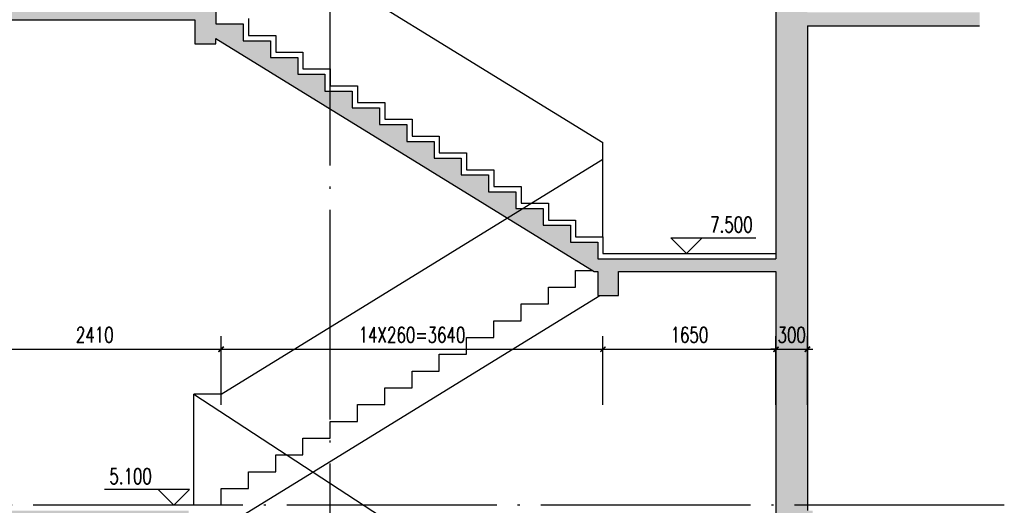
# Model space of a CAD drawing. Extents: x 797781 to 1255204, y 21234 to 1024248.
# Tile 982 of 1056: x 1151283 to 1160671, y 626473 to 631103. Entities that reach past the tile are written whole.
import ezdxf

# ---------------------------------------------------------------- set-up
doc = ezdxf.new("R2010")
doc.units = 0
doc.header["$LTSCALE"] = 1000
doc.header["$MEASUREMENT"] = 0
doc.linetypes.add('230303生产综合楼-平面图_t8$0$DOTE', pattern=[2.42, 2, -0.2, 0.02, -0.2])
for name, color, linetype in [('230303生产综合楼-平面图_t8$0$AXIS', 3, 'Continuous'), ('230303生产综合楼-平面图_t8$0$DIM_ELEV', 3, 'Continuous'), ('230303生产综合楼-平面图_t8$0$DOTE', 1, '230303生产综合楼-平面图_t8$0$DOTE'), ('230303生产综合楼-平面图_t8$0$PUB_TEXT', 7, 'Continuous'), ('230303生产综合楼-平面图_t8$0$WALL', 40, 'Continuous'), ('PUB_HATCH', 8, 'Continuous')]:
    doc.layers.add(name, color=color, linetype=linetype)
doc.styles.add('230303生产综合楼-平面图_t8$0$_TCH_DIM', font='SIMPLEX', dxfattribs={"bigfont": 'GBCBIG'})
doc.styles.add('230303生产综合楼-平面图_T8$0$_TCH_DIM_T3', font='SIMPLEX', dxfattribs={"width": 0.705882, "bigfont": 'GBCBIG'})
doc.dimstyles.new('230303生产综合楼-平面图_T8$0$_TCH_ARCH&&50', dxfattribs={"dimtxt": 148.75, "dimasz": 50, "dimexe": 125, "dimexo": 150, "dimgap": 63.125, "dimtad": 1, "dimdec": 0, "dimzin": 0, "dimdsep": 46, "dimtxsty": '230303生产综合楼-平面图_T8$0$_TCH_DIM_T3', "dimblk": '230303生产综合楼-平面图_t8$0$_ArchTick', "dimcen": 0.09, "dimclrt": 7, "dimazin": 2, "dimtfac": 1, "dimtdec": 0, "dimtix": 1, "dimtmove": 2, "dimatfit": 3, "dimfxl": 1, "dimtolj": 1, "dimtzin": 0, "dimarcsym": 0})

# ---------------------------------------------------------------- blocks, each defined once
blk = doc.blocks.new('230303生产综合楼-平面图_t8$0$_ArchTick')
at = {"color": 0, "linetype": 'ByBlock', "const_width": 0.3}
blk.add_lwpolyline([(-0.5, -0.5), (0.5, 0.5)], dxfattribs=at)
blk = doc.blocks.new('*D3545')
at = {"layer": '230303生产综合楼-平面图_t8$0$AXIS', "color": 0, "lineweight": -2, "transparency": 16777216}
for p, q in [((1150793.7, 627432.1), (1150793.7, 628086)), ((1153203.7, 627432.1), (1153203.7, 628086)), ((1150793.7, 627961), (1153203.7, 627961))]:
    blk.add_line(p, q, dxfattribs=at)
at = {"layer": 'Defpoints', "color": 0, "transparency": 16777216}
for p in [(1153203.7, 627961), (1150793.7, 627282.1), (1153203.7, 627282.1)]:
    blk.add_point(p, dxfattribs=at)
at = {"layer": '230303生产综合楼-平面图_t8$0$AXIS', "color": 0, "lineweight": -2, "transparency": 16777216, "xscale": 50, "yscale": 50, "zscale": 50, "rotation": 180}
blk.add_blockref('230303生产综合楼-平面图_t8$0$_ArchTick', (1150793.7, 627961), dxfattribs=at)
at = {"layer": '230303生产综合楼-平面图_t8$0$AXIS', "color": 0, "lineweight": -2, "transparency": 16777216, "xscale": 50, "yscale": 50, "zscale": 50}
blk.add_blockref('230303生产综合楼-平面图_t8$0$_ArchTick', (1153203.7, 627961), dxfattribs=at)
at = {"layer": '230303生产综合楼-平面图_t8$0$AXIS', "color": 7, "transparency": 16777216, "insert": (1151998.7, 628098.5), "char_height": 148.75, "attachment_point": 5, "style": '230303生产综合楼-平面图_T8$0$_TCH_DIM_T3'}
blk.add_mtext('\\A1;2410', dxfattribs=at)
blk = doc.blocks.new('*D3546')
at = {"layer": '230303生产综合楼-平面图_t8$0$AXIS', "color": 0, "lineweight": -2, "transparency": 16777216}
for p, q in [((1153203.7, 627432.1), (1153203.7, 628086)), ((1156843.7, 627432.1), (1156843.7, 628086)), ((1153203.7, 627961), (1156843.7, 627961))]:
    blk.add_line(p, q, dxfattribs=at)
at = {"layer": 'Defpoints', "color": 0, "transparency": 16777216}
for p in [(1156843.7, 627961), (1153203.7, 627282.1), (1156843.7, 627282.1)]:
    blk.add_point(p, dxfattribs=at)
at = {"layer": '230303生产综合楼-平面图_t8$0$AXIS', "color": 0, "lineweight": -2, "transparency": 16777216, "xscale": 50, "yscale": 50, "zscale": 50, "rotation": 180}
blk.add_blockref('230303生产综合楼-平面图_t8$0$_ArchTick', (1153203.7, 627961), dxfattribs=at)
at = {"layer": '230303生产综合楼-平面图_t8$0$AXIS', "color": 0, "lineweight": -2, "transparency": 16777216, "xscale": 50, "yscale": 50, "zscale": 50}
blk.add_blockref('230303生产综合楼-平面图_t8$0$_ArchTick', (1156843.7, 627961), dxfattribs=at)
at = {"layer": '230303生产综合楼-平面图_t8$0$AXIS', "color": 7, "transparency": 16777216, "insert": (1155023.7, 628098.5), "char_height": 148.75, "attachment_point": 5, "style": '230303生产综合楼-平面图_T8$0$_TCH_DIM_T3'}
blk.add_mtext('\\A1;14X260=3640', dxfattribs=at)
blk = doc.blocks.new('*D3547')
at = {"layer": '230303生产综合楼-平面图_t8$0$AXIS', "color": 0, "lineweight": -2, "transparency": 16777216}
for p, q in [((1156843.7, 627432.1), (1156843.7, 628086)), ((1158493.7, 627432.1), (1158493.7, 628086)), ((1156843.7, 627961), (1158493.7, 627961))]:
    blk.add_line(p, q, dxfattribs=at)
at = {"layer": 'Defpoints', "color": 0, "transparency": 16777216}
for p in [(1158493.7, 627961), (1156843.7, 627282.1), (1158493.7, 627282.1)]:
    blk.add_point(p, dxfattribs=at)
at = {"layer": '230303生产综合楼-平面图_t8$0$AXIS', "color": 0, "lineweight": -2, "transparency": 16777216, "xscale": 50, "yscale": 50, "zscale": 50, "rotation": 180}
blk.add_blockref('230303生产综合楼-平面图_t8$0$_ArchTick', (1156843.7, 627961), dxfattribs=at)
at = {"layer": '230303生产综合楼-平面图_t8$0$AXIS', "color": 0, "lineweight": -2, "transparency": 16777216, "xscale": 50, "yscale": 50, "zscale": 50}
blk.add_blockref('230303生产综合楼-平面图_t8$0$_ArchTick', (1158493.7, 627961), dxfattribs=at)
at = {"layer": '230303生产综合楼-平面图_t8$0$AXIS', "color": 7, "transparency": 16777216, "insert": (1157668.7, 628098.5), "char_height": 148.75, "attachment_point": 5, "style": '230303生产综合楼-平面图_T8$0$_TCH_DIM_T3'}
blk.add_mtext('\\A1;1650', dxfattribs=at)
blk = doc.blocks.new('*D3548')
at = {"layer": '230303生产综合楼-平面图_t8$0$AXIS', "color": 0, "lineweight": -2, "transparency": 16777216}
for p, q in [((1158493.7, 627432.1), (1158493.7, 628086)), ((1158793.7, 627432.1), (1158793.7, 628086)), ((1158493.7, 627961), (1158443.7, 627961)), ((1158493.7, 627961), (1158793.7, 627961)), ((1158793.7, 627961), (1158843.7, 627961))]:
    blk.add_line(p, q, dxfattribs=at)
at = {"layer": 'Defpoints', "color": 0, "transparency": 16777216}
for p in [(1158793.7, 627961), (1158493.7, 627282.1), (1158793.7, 627282.1)]:
    blk.add_point(p, dxfattribs=at)
at = {"layer": '230303生产综合楼-平面图_t8$0$AXIS', "color": 0, "lineweight": -2, "transparency": 16777216, "xscale": 50, "yscale": 50, "zscale": 50}
blk.add_blockref('230303生产综合楼-平面图_t8$0$_ArchTick', (1158493.7, 627961), dxfattribs=at)
at = {"layer": '230303生产综合楼-平面图_t8$0$AXIS', "color": 0, "lineweight": -2, "transparency": 16777216, "xscale": 50, "yscale": 50, "zscale": 50, "rotation": 180}
blk.add_blockref('230303生产综合楼-平面图_t8$0$_ArchTick', (1158793.7, 627961), dxfattribs=at)
at = {"layer": '230303生产综合楼-平面图_t8$0$AXIS', "color": 7, "transparency": 16777216, "insert": (1158643.7, 628098.5), "char_height": 148.75, "attachment_point": 5, "style": '230303生产综合楼-平面图_T8$0$_TCH_DIM_T3'}
blk.add_mtext('\\A1;300', dxfattribs=at)

msp = doc.modelspace()

# ---------------------------------------------------------------- hatches: boundary and pattern name
at = {"layer": 'PUB_HATCH'}
h = msp.add_hatch(dxfattribs=at)
h.set_pattern_fill('钢筋混凝土', color=256, scale=50)
h.set_pattern_definition([(45, (377525.06, 710188.74), (-88.388348, 88.388348), []), (50, (377525.06, 710188.74), (358.63009, -31.37607), [37.5, -412.5]), (355, (377525.06, 710188.74), (-69.37567, 376.09607), [30, -330]), (100.4514, (377554.94, 710186.13), (289.25469, 344.71977), [31.8701, -350.57106]), (46.1842, (377525.06, 710288.74), (533.62052, -82.7595), [56.25, -618.75]), (96.6356, (377569.5, 710281.85), (467.33135, 487.05894), [47.80514, -525.8565]), (351.1842, (377525.06, 710288.74), (467.33097, 487.0593), [45, -495]), (21, (377575.06, 710263.74), (298.45353, -201.30945), [37.5, -412.5]), (326, (377575.06, 710263.74), (121.65767, 362.57502), [30, -330]), (71.4514, (377599.93, 710246.97), (420.11131, 161.26525), [31.8701, -350.57106]), (37.5, (377525.06, 710188.74), (6.079928, 166.446927), [0, -326, 0, -335, 0, -331.25]), (7.5, (377525.06, 710188.74), (131.53477, 197.205856), [0, -191, 0, -318.5, 0, -126.25]), (327.5, (377413.56, 710188.74), (266.911218, -11.277436), [0, -125, 0, -390, 0, -517.5]), (317.5, (377363.56, 710188.74), (291.593085, 50.05249), [0, -162.5, 0, -259, 0, -367.5])])
h.paths.add_polyline_path([(1158843.7, 626423.4), (1158793.7, 626423.4), (1158793.7, 631043.4), (1160434.7, 631043.4), (1160434.7, 631173.4), (1158793.7, 631173.4), (1158793.7, 635243.4), (1160434.7, 635243.4), (1160434.7, 635373.4), (1158793.7, 635373.4), (1158793.7, 639443.4), (1160434.7, 639443.4), (1160434.7, 639573.4), (1158793.7, 639573.4), (1158793.7, 643743.4), (1160434.7, 643743.4), (1160434.7, 643873.4), (1148641.1, 643873.4), (1148641.1, 643743.4), (1149693.7, 643743.4), (1149693.7, 639573.4), (1148641.1, 639573.4), (1148641.1, 639443.4), (1149693.7, 639443.4), (1149693.7, 635373.4), (1148641.1, 635373.4), (1148641.1, 635243.4), (1149693.7, 635243.4), (1149693.7, 631173.4), (1148641.1, 631173.4), (1148641.1, 631043.4), (1149693.7, 631043.4), (1149693.7, 626373.4), (1148641.1, 626373.4), (1148641.1, 626243.4), (1149643.7, 626243.4), (1149643.7, 621273.4), (1148641.1, 621273.4), (1148641.1, 621023.4), (1149643.7, 621023.4), (1149643.7, 615673.4), (1148641.1, 615673.4), (1148641.1, 615373.4), (1160434.7, 615373.4), (1160434.7, 615673.4), (1158843.7, 615673.4), (1158843.7, 621023.4), (1160434.7, 621023.4), (1160434.7, 621273.4), (1158843.7, 621273.4)])
h.paths.add_polyline_path([(1158493.7, 623873.3), (1156793.7, 623873.3), (1156793.7, 624032.7), (1156533.7, 624032.7), (1156533.7, 624192.1), (1156273.7, 624192.1), (1156273.7, 624351.4), (1156013.7, 624351.4), (1156013.7, 624510.8), (1155753.7, 624510.8), (1155753.7, 624670.2), (1155493.7, 624670.2), (1155493.7, 624829.6), (1155233.7, 624829.6), (1155233.7, 624989), (1154973.7, 624989), (1154973.7, 625148.3), (1154713.7, 625148.3), (1154713.7, 625307.7), (1154453.7, 625307.7), (1154453.7, 625467.1), (1154193.7, 625467.1), (1154193.7, 625626.5), (1153933.7, 625626.5), (1153933.7, 625785.9), (1153673.7, 625785.9), (1153673.7, 625945.2), (1153413.7, 625945.2), (1153413.7, 626104.6), (1153153.7, 626104.6), (1153153.7, 626264), (1152893.7, 626264), (1152893.7, 626423.2), (1150593.7, 626423.2), (1150593.7, 625823.4), (1150793.7, 625823.4), (1150793.7, 626303.4), (1152693.7, 626303.4), (1152693.7, 626073.4), (1152893.7, 626073.4), (1152893.7, 626123.3), (1156759.7, 623753.4), (1156793.7, 623753.4), (1156793.7, 623523.4), (1156993.7, 623523.4), (1156993.7, 623753.4), (1158493.7, 623753.4), (1158493.7, 619923.3), (1156793.7, 619923.3), (1156793.7, 620078.9), (1156533.7, 620078.9), (1156533.7, 620234.5), (1156273.7, 620234.5), (1156273.7, 620390), (1156013.7, 620390), (1156013.7, 620545.6), (1155753.7, 620545.6), (1155753.7, 620701.1), (1155493.7, 620701.1), (1155493.7, 620856.7), (1155233.7, 620856.7), (1155233.7, 621012.3), (1154973.7, 621012.3), (1154973.7, 621167.8), (1154713.7, 621167.8), (1154713.7, 621323.4), (1150593.7, 621323.4), (1150593.7, 620723.4), (1150793.7, 620723.4), (1150793.7, 621203.4), (1152953.7, 621203.4), (1152953.7, 620973.4), (1153153.7, 620973.4), (1153153.7, 621203.4), (1154420.6, 621203.4), (1156760.6, 619803.3), (1156893.7, 619803.3), (1156893.7, 619573.3), (1157093.7, 619573.3), (1157093.7, 619803.3), (1158493.7, 619803.3), (1158493.7, 617123.3), (1156793.7, 617123.3), (1156793.7, 617278.9), (1156533.7, 617278.9), (1156533.7, 617434.5), (1156273.7, 617434.5), (1156273.7, 617590), (1156013.7, 617590), (1156013.7, 617745.6), (1155753.7, 617745.6), (1155753.7, 617901.1), (1155493.7, 617901.1), (1155493.7, 618056.7), (1155233.7, 618056.7), (1155233.7, 618212.3), (1154973.7, 618212.3), (1154973.7, 618367.8), (1154713.7, 618367.8), (1154713.7, 618523.4), (1150593.7, 618523.4), (1150593.7, 618173.4), (1150793.7, 618173.4), (1150793.7, 618403.4), (1152953.7, 618403.4), (1152953.7, 618173.4), (1153153.7, 618173.4), (1153153.7, 618403.4), (1154420.6, 618403.4), (1156760.6, 617003.3), (1156893.7, 617003.3), (1156893.7, 616773.3), (1157093.7, 616773.3), (1157093.7, 617003.3), (1158493.7, 617003.3), (1158493.7, 615673.4), (1149993.7, 615673.4), (1149993.7, 643743.4), (1150593.7, 643743.4), (1150593.7, 643223.4), (1150793.7, 643223.4), (1150793.7, 643743.4), (1158493.7, 643743.4), (1158493.7, 637523.4), (1156793.7, 637523.4), (1156793.7, 637684.9), (1156533.7, 637684.9), (1156533.7, 637846.5), (1156273.7, 637846.5), (1156273.7, 638008), (1156013.7, 638008), (1156013.7, 638169.6), (1155753.7, 638169.6), (1155753.7, 638331.1), (1155493.7, 638331.1), (1155493.7, 638492.6), (1155233.7, 638492.6), (1155233.7, 638654.2), (1154973.7, 638654.2), (1154973.7, 638815.7), (1154713.7, 638815.7), (1154713.7, 638977.3), (1154453.7, 638977.3), (1154453.7, 639138.8), (1154193.7, 639138.8), (1154193.7, 639300.3), (1153933.7, 639300.3), (1153933.7, 639461.9), (1153673.7, 639461.9), (1153673.7, 639623.4), (1150593.7, 639623.4), (1150593.7, 639023.4), (1150793.7, 639023.4), (1150793.7, 639503.4), (1153473.7, 639503.4), (1153473.7, 639273.4), (1153673.7, 639273.4), (1153673.7, 639320.6), (1156759.5, 637403.4), (1156793.7, 637403.4), (1156793.7, 637173.4), (1156993.7, 637173.4), (1156993.7, 637403.4), (1158493.7, 637403.4), (1158493.7, 633323.4), (1156793.7, 633323.4), (1156793.7, 633484.9), (1156533.7, 633484.9), (1156533.7, 633646.5), (1156273.7, 633646.5), (1156273.7, 633808), (1156013.7, 633808), (1156013.7, 633969.6), (1155753.7, 633969.6), (1155753.7, 634131.1), (1155493.7, 634131.1), (1155493.7, 634292.6), (1155233.7, 634292.6), (1155233.7, 634454.2), (1154973.7, 634454.2), (1154973.7, 634615.7), (1154713.7, 634615.7), (1154713.7, 634777.3), (1154453.7, 634777.3), (1154453.7, 634938.8), (1154193.7, 634938.8), (1154193.7, 635100.3), (1153933.7, 635100.3), (1153933.7, 635261.9), (1153673.7, 635261.9), (1153673.7, 635423.4), (1150593.7, 635423.4), (1150593.7, 634823.4), (1150793.7, 634823.4), (1150793.7, 635303.4), (1153473.7, 635303.4), (1153473.7, 635073.4), (1153673.7, 635073.4), (1153673.7, 635120.6), (1156759.5, 633203.4), (1156793.7, 633203.4), (1156793.7, 632973.4), (1156993.7, 632973.4), (1156993.7, 633203.4), (1158493.7, 633203.4), (1158493.7, 628823.4), (1156793.7, 628823.4), (1156793.7, 628983.4), (1156533.7, 628983.4), (1156533.7, 629143.4), (1156273.7, 629143.4), (1156273.7, 629303.4), (1156013.7, 629303.4), (1156013.7, 629463.4), (1155753.7, 629463.4), (1155753.7, 629623.4), (1155493.7, 629623.4), (1155493.7, 629783.4), (1155233.7, 629783.4), (1155233.7, 629943.4), (1154973.7, 629943.4), (1154973.7, 630103.4), (1154713.7, 630103.4), (1154713.7, 630263.4), (1154453.7, 630263.4), (1154453.7, 630423.4), (1154193.7, 630423.4), (1154193.7, 630583.4), (1153933.7, 630583.4), (1153933.7, 630743.4), (1153673.7, 630743.4), (1153673.7, 630903.4), (1153413.7, 630903.4), (1153413.7, 631063.4), (1153153.7, 631063.4), (1153153.7, 631223.4), (1150593.7, 631223.4), (1150593.7, 630623.4), (1150793.7, 630623.4), (1150793.7, 631103.4), (1152953.7, 631103.4), (1152953.7, 630873.4), (1153153.7, 630873.4), (1153153.7, 630922.5), (1156759.7, 628703.4), (1156793.7, 628703.4), (1156793.7, 628473.4), (1156993.7, 628473.4), (1156993.7, 628703.4), (1158493.7, 628703.4)], flags=16)
h.paths.add_polyline_path([(1153143.7, 623673.4), (1152943.7, 623673.4), (1152943.7, 623773.4), (1153143.7, 623773.4)], flags=0)
h.paths.add_polyline_path([(1153523.7, 639623.4), (1153673.7, 639623.4), (1153673.7, 639773.4), (1153523.7, 639773.4)], flags=16)

# ---------------------------------------------------------------- linework, layer by layer
for points in [[(1153203.7, 632173.4), (1156843.7, 629933.4)], [(1153463.7, 631113.4), (1153463.7, 630953.4), (1153723.7, 630953.4), (1153723.7, 630793.4), (1153983.7, 630793.4), (1153983.7, 630633.4), (1154243.7, 630633.4), (1154243.7, 630473.4), (1154503.7, 630473.4), (1154503.7, 630313.4), (1154763.7, 630313.4), (1154763.7, 630153.4), (1155023.7, 630153.4), (1155023.7, 629993.4), (1155283.7, 629993.4), (1155283.7, 629833.4), (1155543.7, 629833.4), (1155543.7, 629673.4), (1155803.7, 629673.4), (1155803.7, 629513.4), (1156063.7, 629513.4), (1156063.7, 629353.4), (1156323.7, 629353.4), (1156323.7, 629193.4), (1156583.7, 629193.4), (1156583.7, 629033.4), (1156843.7, 629033.4), (1156843.7, 628873.4), (1158493.7, 628873.4)], [(1156843.7, 629033.4), (1156843.7, 629933.4)], [(1152943.7, 626473.4), (1152943.7, 627533.5)], [(1152943.7, 627533.5), (1156843.7, 624983.5)]]:
    msp.add_lwpolyline(points)
at = {"color": 6}
for points in [[(1153203.7, 627533.4), (1156843.7, 629773.4)], [(1153203.7, 626473.4), (1153203.7, 626473.4), (1153203.7, 626633.4), (1153463.7, 626633.4), (1153463.7, 626793.4), (1153723.7, 626793.4), (1153723.7, 626953.4), (1153983.7, 626953.4), (1153983.7, 627113.4), (1154243.7, 627113.4), (1154243.7, 627273.4), (1154503.7, 627273.4), (1154503.7, 627433.4), (1154763.7, 627433.4), (1154763.7, 627593.4), (1155023.7, 627593.4), (1155023.7, 627753.4), (1155283.7, 627753.4), (1155283.7, 627913.4), (1155543.7, 627913.4), (1155543.7, 628073.4), (1155803.7, 628073.4), (1155803.7, 628233.4), (1156063.7, 628233.4), (1156063.7, 628393.4), (1156323.7, 628393.4), (1156323.7, 628553.4), (1156583.7, 628553.4), (1156583.7, 628713.4), (1156743.5, 628713.4)], [(1153203.7, 626251.5), (1156814.3, 628473.4)], [(1153203.7, 627533.5), (1152943.7, 627533.5)]]:
    msp.add_lwpolyline(points, dxfattribs=at)
at = {"layer": '230303生产综合楼-平面图_t8$0$DIM_ELEV'}
for p, q in [((1157641.4, 628873.4), (1157491.4, 629023.4)), ((1157491.4, 629023.4), (1158301.4, 629023.4)), ((1157641.4, 628873.4), (1157791.4, 629023.4)), ((1152903, 626623.4), (1152093, 626623.4)), ((1152753, 626473.4), (1152603, 626623.4)), ((1152753, 626473.4), (1152903, 626623.4))]:
    msp.add_line(p, q, dxfattribs=at)
at = {"layer": '230303生产综合楼-平面图_t8$0$DOTE'}
for p, q in [((1154243.7, 615191.7), (1154243.7, 640664.7)), ((1160670.8, 626473.4), (1148015.4, 626473.4))]:
    msp.add_line(p, q, dxfattribs=at)
at = {"layer": '230303生产综合楼-平面图_t8$0$WALL'}
for p, q in [((1156758.9, 628703.4), (1156793.7, 628703.4)), ((1156993.7, 628703.4), (1158493.7, 628703.4))]:
    msp.add_line(p, q, dxfattribs=at)
for points in [[(1158493.7, 633203.4), (1158493.7, 628823.4)], [(1153153.7, 631223.4), (1153153.7, 631063.4), (1153413.7, 631063.4), (1153413.7, 630903.4), (1153673.7, 630903.4), (1153673.7, 630743.4), (1153933.7, 630743.4), (1153933.7, 630583.4), (1154193.7, 630583.4), (1154193.7, 630423.4), (1154453.7, 630423.4), (1154453.7, 630263.4), (1154713.7, 630263.4), (1154713.7, 630103.4), (1154973.7, 630103.4), (1154973.7, 629943.4), (1155233.7, 629943.4), (1155233.7, 629783.4), (1155493.7, 629783.4), (1155493.7, 629623.4), (1155753.7, 629623.4), (1155753.7, 629463.4), (1156013.7, 629463.4), (1156013.7, 629303.4), (1156273.7, 629303.4), (1156273.7, 629143.4), (1156533.7, 629143.4), (1156533.7, 628983.4), (1156793.7, 628983.4), (1156793.7, 628823.4), (1158493.7, 628823.4)], [(1150793.7, 631103.4), (1152953.7, 631103.4)], [(1152953.7, 631103.4), (1152953.7, 630873.4), (1153153.7, 630873.4), (1153153.7, 630922.5)], [(1158793.7, 631043.4), (1160434.7, 631043.4)], [(1158793.7, 631043.4), (1158793.7, 626423.4)], [(1153153.7, 630922.5), (1156759.7, 628703.4)], [(1156793.7, 628703.4), (1156793.7, 628473.4), (1156993.7, 628473.4), (1156993.7, 628703.4)], [(1158493.7, 628703.4), (1158493.7, 623873.3)]]:
    msp.add_lwpolyline(points, dxfattribs=at)

# ---------------------------------------------------------------- texts
at = {"layer": '230303生产综合楼-平面图_t8$0$PUB_TEXT', "style": '230303生产综合楼-平面图_t8$0$_TCH_DIM', "width": 0.705882}
for s, p in [('7.500', (1157866.4, 629075.9)), ('5.100', (1152138, 626675.9))]:
    msp.add_text(s, height=148.75, dxfattribs=at).set_placement(p)

# ---------------------------------------------------------------- dimensions: what is measured, and where the dimension line sits
at = {"layer": '230303生产综合楼-平面图_t8$0$AXIS'}
for p1, p2, picture, middle in [((1150793.7, 627282.1), (1153203.7, 627282.1), '*D3545', (1151998.7, 628098.5)), ((1156843.7, 627282.1), (1158493.7, 627282.1), '*D3547', (1157668.7, 628098.5)), ((1158493.7, 627282.1), (1158793.7, 627282.1), '*D3548', (1158643.7, 628098.5))]:
    dim = msp.add_aligned_dim(p1=p1, p2=p2, distance=678.9, dimstyle='230303生产综合楼-平面图_T8$0$_TCH_ARCH&&50', dxfattribs=at)
    dim.commit()
    dim.dimension.update_dxf_attribs({"geometry": picture, "text_midpoint": middle})
dim = msp.add_aligned_dim(p1=(1153203.7, 627282.1), p2=(1156843.7, 627282.1), distance=678.9, text='14X260=3640', dimstyle='230303生产综合楼-平面图_T8$0$_TCH_ARCH&&50', dxfattribs=at)
dim.commit()
dim.dimension.update_dxf_attribs({"geometry": '*D3546', "text_midpoint": (1155023.7, 628098.5)})

doc.saveas('drawing.dxf')
